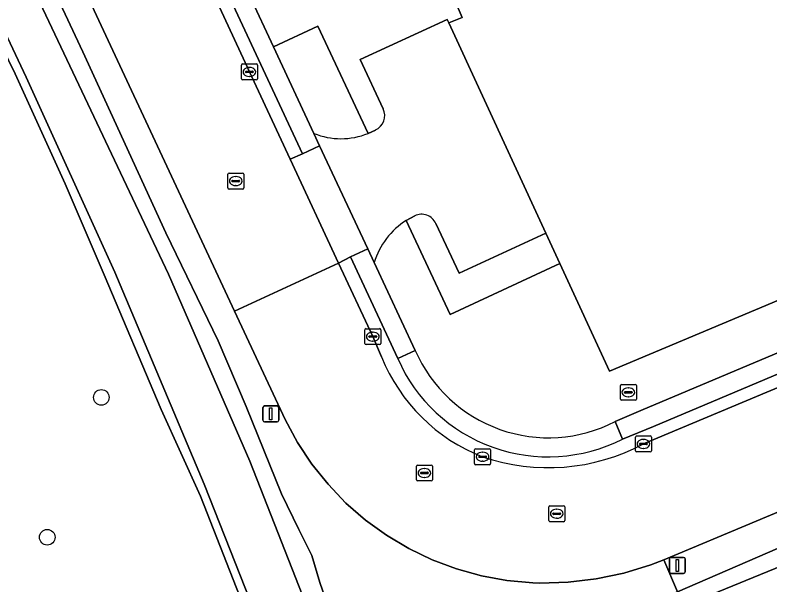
# Model space of a CAD drawing. Extents: x 161385 to 162589, y 388479 to 389756.
# Drawn here: x 162011.04 to 162058.4, y 388793.68 to 388829.42 of the extents above; entities that cross this region are included whole.
import ezdxf

# ---------------------------------------------------------------- set-up
doc = ezdxf.new("R2010")
doc.units = 0
for name, color, linetype in [('IMGEO_Berm_groen', 7, 'Continuous'), ('IMGEO_Boom', 7, 'Continuous'), ('IMGEO_Groenvoorziening', 7, 'Continuous'), ('IMGEO_Kolk', 7, 'Continuous'), ('IMGEO_Lichtmast', 7, 'Continuous'), ('IMGEO_Oever', 7, 'Continuous'), ('IMGEO_Pand', 7, 'Continuous'), ('IMGEO_Rijbaan_lokaal_gesloten', 7, 'Continuous'), ('IMGEO_Rijbaan_lokaal_open', 7, 'Continuous'), ('IMGEO_Rioolput', 7, 'Continuous'), ('IMGEO_Voetpad_open', 7, 'Continuous'), ('IMGEO_Waterloop', 7, 'Continuous')]:
    doc.layers.add(name, color=color, linetype=linetype)

msp = doc.modelspace()

# ---------------------------------------------------------------- linework, layer by layer
at = {"layer": 'IMGEO_Berm_groen'}
for points in [[(162041.903, 388793.961), (162040.302, 388794.252), (162038.733, 388794.686), (162037.209, 388795.257), (162035.743, 388795.963), (162034.345, 388796.797), (162033.028, 388797.752), (162031.8, 388798.821), (162030.674, 388799.995), (162029.657, 388801.266), (162028.757, 388802.622), (162027.982, 388804.053), (162024.808, 388810.847), (162000, 388863.953)], [(162009.725, 388838.945), (162015.291, 388827.115), (162020.5, 388815.762), (162023.778, 388808.988), (162025.54, 388804.875), (162027.758, 388799.399), (162028.838, 388797.164), (162029.666, 388795.525), (162030.158, 388793.825), (162032.667, 388786.648), (162032.683, 388786.632), (162033.268, 388786.062), (162034.299, 388786.108), (162052.609, 388793.254), (162051.757, 388795.247), (162050.936, 388794.936), (162049.238, 388794.418), (162047.501, 388794.055), (162045.738, 388793.848), (162043.963, 388793.799), (162043.524, 388793.814), (162041.903, 388793.961)], [(161989.146, 388829.656), (161993.317, 388820.254), (161997.79, 388810.104), (162001.653, 388801.102), (162006.065, 388790.532), (162009.617, 388782.016), (162014.401, 388770.341), (162016.679, 388764.539), (162017.429, 388762.617), (162033.511, 388770.921), (162030.905, 388777.652), (162027.57, 388786.707), (162025.754, 388791.4), (162022.661, 388799.255), (162020.204, 388804.684), (162016.627, 388813.127), (162014.173, 388818.833), (162011.047, 388825.738), (162008.1, 388831.768)], [(162091.936, 388820.838), (162051.101, 388803.612), (162049.152, 388802.833)], [(162050.467, 388802.522), (162066.195, 388809.127), (162083.964, 388816.605), (162092.793, 388820.3)], [(162035.05, 388807.877), (162032.075, 388814.25), (162031.329, 388813.873), (162033.483, 388809.254), (162034.033, 388807.986)]]:
    msp.add_lwpolyline(points, dxfattribs=at)
for points in [[(162011.813, 388857.716), (162011.069, 388857.378), (162017.391, 388843.863), (162025.739, 388825.856), (162028.29, 388820.387), (162029.065, 388820.712)], [(162069.544, 388800.58), (162069.823, 388800.704), (162069.13, 388802.525), (162051.757, 388795.247), (162052.609, 388793.254)]]:
    msp.add_lwpolyline(points, close=True, dxfattribs=at)
for centre, radius, start, end in [((162044.479, 388812.212), 11.269, 202.0242, 248.6122), ((162044.489, 388812.031), 10.313, 203.756, 296.8818), ((162044.489, 388813.812), 12.775, 251.1913, 297.9028)]:
    msp.add_arc(centre, radius, start, end, dxfattribs=at)
at = {"layer": 'IMGEO_Boom'}
for centre in [(162016.446, 388805.445), (162013.051, 388796.672)]:
    msp.add_circle(centre, 0.489, dxfattribs=at)
at = {"layer": 'IMGEO_Groenvoorziening'}
for points in [[(162033.185, 388822.003), (162030.042, 388828.735), (162027.252, 388827.432), (162029.781, 388822.005)], [(162093.508, 388826.06), (162048.347, 388807.09), (162045.228, 388813.835), (162038.345, 388810.652), (162035.583, 388816.547)], [(162048.684, 388803.926), (162050.304, 388804.628), (162091.45, 388821.953)], [(162033.57, 388813.895), (162036.151, 388808.384)]]:
    msp.add_lwpolyline(points, dxfattribs=at)
for centre, radius, start, end in [((162031.485, 388826.174), 4.504, 247.7611, 292.1716), ((162038.126, 388812.527), 4.757, 122.3147, 163.2846), ((162044.507, 388812.03), 9.117, 203.5706, 297.2683)]:
    msp.add_arc(centre, radius, start, end, dxfattribs=at)
at = {"layer": 'IMGEO_Kolk'}
for p, q in [((162025.238, 388825.431), (162025.238, 388826.283)), ((162025.313, 388826.357), (162026.165, 388826.357)), ((162025.726, 388826.137), (162025.751, 388826.137)), ((162026.239, 388826.283), (162026.239, 388825.431)), ((162025.497, 388825.851), (162025.497, 388825.863)), ((162025.935, 388825.814), (162025.537, 388825.814)), ((162025.54, 388825.9), (162025.938, 388825.9)), ((162025.749, 388825.577), (162025.724, 388825.577)), ((162025.981, 388825.863), (162025.981, 388825.851)), ((162026.165, 388825.357), (162025.313, 388825.357)), ((162032.983, 388808.829), (162032.983, 388809.681)), ((162033.058, 388809.755), (162033.91, 388809.755)), ((162033.471, 388809.535), (162033.496, 388809.535)), ((162033.984, 388809.681), (162033.984, 388808.829)), ((162033.242, 388809.249), (162033.242, 388809.261)), ((162033.68, 388809.212), (162033.282, 388809.212)), ((162033.285, 388809.298), (162033.683, 388809.298)), ((162033.494, 388808.975), (162033.469, 388808.975)), ((162033.726, 388809.261), (162033.726, 388809.249)), ((162033.91, 388808.755), (162033.058, 388808.755)), ((162049.965, 388802.098), (162049.965, 388802.95)), ((162050.04, 388803.024), (162050.892, 388803.024)), ((162050.453, 388802.804), (162050.478, 388802.804)), ((162050.966, 388802.95), (162050.966, 388802.098)), ((162050.224, 388802.518), (162050.224, 388802.53)), ((162050.662, 388802.481), (162050.264, 388802.481)), ((162050.267, 388802.567), (162050.665, 388802.567)), ((162050.708, 388802.53), (162050.708, 388802.518)), ((162039.869, 388801.294), (162039.869, 388802.146)), ((162039.944, 388802.22), (162040.796, 388802.22)), ((162040.357, 388802), (162040.382, 388802)), ((162040.87, 388802.146), (162040.87, 388801.294)), ((162050.892, 388802.024), (162050.04, 388802.024)), ((162050.476, 388802.244), (162050.451, 388802.244)), ((162040.128, 388801.714), (162040.128, 388801.726)), ((162040.566, 388801.677), (162040.168, 388801.677)), ((162040.171, 388801.763), (162040.569, 388801.763)), ((162040.38, 388801.44), (162040.355, 388801.44)), ((162040.612, 388801.726), (162040.612, 388801.714)), ((162040.796, 388801.22), (162039.944, 388801.22))]:
    msp.add_line(p, q, dxfattribs=at)
for points in [[(162025.238, 388825.431), (162025.238, 388826.283)], [(162025.313, 388826.357), (162026.165, 388826.357)], [(162026.239, 388826.283), (162026.239, 388825.431)], [(162026.165, 388825.357), (162025.313, 388825.357)], [(162032.983, 388808.829), (162032.983, 388809.681)], [(162033.058, 388809.755), (162033.91, 388809.755)], [(162033.984, 388809.681), (162033.984, 388808.829)], [(162033.91, 388808.755), (162033.058, 388808.755)], [(162049.965, 388802.098), (162049.965, 388802.95)], [(162050.04, 388803.024), (162050.892, 388803.024)], [(162050.966, 388802.95), (162050.966, 388802.098)], [(162039.869, 388801.294), (162039.869, 388802.146)], [(162039.944, 388802.22), (162040.796, 388802.22)], [(162040.87, 388802.146), (162040.87, 388801.294)], [(162050.892, 388802.024), (162050.04, 388802.024)], [(162040.796, 388801.22), (162039.944, 388801.22)]]:
    msp.add_lwpolyline(points, dxfattribs=at)
for centre, radius, start, end in [((162025.315, 388826.281), 0.0765, 91.552, 178.448), ((162025.315, 388826.281), 0.0765, 91.552, 178.448), ((162026.163, 388826.281), 0.0765, 1.552, 88.448), ((162026.163, 388826.281), 0.0765, 1.552, 88.448), ((162025.537, 388825.86), 0.0403, 85.8775, 175.7526), ((162025.534, 388825.85), 0.0366, 178.938, 274.7102), ((162025.938, 388825.857), 0.043, 264.8664, 352.4533), ((162025.942, 388825.862), 0.0386, 1.7309, 96.639), ((162025.315, 388825.433), 0.0765, 181.552, 268.448), ((162025.315, 388825.433), 0.0765, 181.552, 268.448), ((162026.163, 388825.433), 0.0765, 271.552, 358.448), ((162026.163, 388825.433), 0.0765, 271.552, 358.448), ((162033.06, 388809.679), 0.0765, 91.552, 178.448), ((162033.06, 388809.679), 0.0765, 91.552, 178.448), ((162033.908, 388809.679), 0.0765, 1.552, 88.448), ((162033.908, 388809.679), 0.0765, 1.552, 88.448), ((162033.282, 388809.258), 0.0403, 85.8775, 175.7526), ((162033.279, 388809.248), 0.0366, 178.938, 274.7102), ((162033.683, 388809.255), 0.043, 264.8664, 352.4533), ((162033.687, 388809.26), 0.0386, 1.7309, 96.639), ((162033.06, 388808.831), 0.0765, 181.552, 268.448), ((162033.06, 388808.831), 0.0765, 181.552, 268.448), ((162033.908, 388808.831), 0.0765, 271.552, 358.448), ((162033.908, 388808.831), 0.0765, 271.552, 358.448), ((162050.042, 388802.948), 0.0765, 91.552, 178.448), ((162050.042, 388802.948), 0.0765, 91.552, 178.448), ((162050.89, 388802.948), 0.0765, 1.552, 88.448), ((162050.89, 388802.948), 0.0765, 1.552, 88.448), ((162050.264, 388802.527), 0.0403, 85.8775, 175.7526), ((162050.261, 388802.517), 0.0366, 178.938, 274.7102), ((162050.665, 388802.524), 0.043, 264.8664, 352.4533), ((162050.669, 388802.529), 0.0386, 1.7309, 96.639), ((162039.946, 388802.144), 0.0765, 91.552, 178.448), ((162039.946, 388802.144), 0.0765, 91.552, 178.448), ((162040.794, 388802.144), 0.0765, 1.552, 88.448), ((162040.794, 388802.144), 0.0765, 1.552, 88.448), ((162050.042, 388802.1), 0.0765, 181.552, 268.448), ((162050.042, 388802.1), 0.0765, 181.552, 268.448), ((162050.89, 388802.1), 0.0765, 271.552, 358.448), ((162050.89, 388802.1), 0.0765, 271.552, 358.448), ((162040.168, 388801.723), 0.0403, 85.8775, 175.7526), ((162040.165, 388801.713), 0.0366, 178.938, 274.7102), ((162040.569, 388801.72), 0.043, 264.8664, 352.4533), ((162040.573, 388801.725), 0.0386, 1.7309, 96.639), ((162039.946, 388801.296), 0.0765, 181.552, 268.448), ((162039.946, 388801.296), 0.0765, 181.552, 268.448), ((162040.794, 388801.296), 0.0765, 271.552, 358.448), ((162040.794, 388801.296), 0.0765, 271.552, 358.448)]:
    msp.add_arc(centre, radius, start, end, dxfattribs=at)
for centre, major_axis, ratio, start_param, end_param in [((162025.725, 388825.857), (-0.387, 0.002), 0.722429, 4.712389, 7.853982), ((162025.75, 388825.857), (-0.39, 0.002), 0.717154, 1.570796, 4.712389), ((162033.47, 388809.255), (-0.387, 0.002), 0.722429, 4.712389, 7.853982), ((162033.495, 388809.255), (-0.39, 0.002), 0.717154, 1.570796, 4.712389), ((162050.452, 388802.524), (-0.387, 0.002), 0.722429, 4.712389, 7.853982), ((162050.477, 388802.524), (-0.39, 0.002), 0.717154, 1.570796, 4.712389), ((162040.356, 388801.72), (-0.387, 0.002), 0.722429, 4.712389, 7.853982), ((162040.381, 388801.72), (-0.39, 0.002), 0.717154, 1.570796, 4.712389)]:
    msp.add_ellipse(centre, major_axis=major_axis, ratio=ratio, start_param=start_param, end_param=end_param, dxfattribs=at)
at = {"layer": 'IMGEO_Lichtmast'}
for p, q in [((162026.587, 388804.006), (162026.587, 388804.806)), ((162026.587, 388804.806), (162026.587, 388804.006)), ((162026.687, 388804.906), (162027.477, 388804.906)), ((162027.477, 388804.906), (162026.687, 388804.906)), ((162027.577, 388804.806), (162027.577, 388804.006)), ((162027.577, 388804.006), (162027.577, 388804.806)), ((162027.477, 388803.906), (162026.687, 388803.906)), ((162026.687, 388803.906), (162027.477, 388803.906)), ((162052.099, 388794.51), (162052.099, 388795.31)), ((162052.099, 388795.31), (162052.099, 388794.51)), ((162052.199, 388795.41), (162052.989, 388795.41)), ((162052.989, 388795.41), (162052.199, 388795.41)), ((162053.089, 388795.31), (162053.089, 388794.51)), ((162053.089, 388794.51), (162053.089, 388795.31)), ((162052.989, 388794.41), (162052.199, 388794.41)), ((162052.199, 388794.41), (162052.989, 388794.41))]:
    msp.add_line(p, q, dxfattribs=at)
for points in [[(162027.007, 388804.781), (162027.157, 388804.781), (162027.157, 388804.031), (162027.007, 388804.031), (162027.007, 388804.781)], [(162052.519, 388795.285), (162052.669, 388795.285), (162052.669, 388794.535), (162052.519, 388794.535), (162052.519, 388795.285)]]:
    msp.add_lwpolyline(points, dxfattribs=at)
for centre, start, end in [((162026.687, 388804.806), 90, 180), ((162026.687, 388804.806), 90, 180), ((162027.477, 388804.806), 0, 90), ((162027.477, 388804.806), 360, 90), ((162026.687, 388804.006), 180, 270), ((162026.687, 388804.006), 180, 270), ((162027.477, 388804.006), 270, 0), ((162027.477, 388804.006), 270, 0), ((162052.199, 388795.31), 90, 180), ((162052.199, 388795.31), 90, 180), ((162052.989, 388795.31), 0, 90), ((162052.989, 388795.31), 360, 90), ((162052.199, 388794.51), 180, 270), ((162052.199, 388794.51), 180, 270), ((162052.989, 388794.51), 270, 0), ((162052.989, 388794.51), 270, 0)]:
    msp.add_arc(centre, 0.1, start, end, dxfattribs=at)
at = {"layer": 'IMGEO_Oever'}
for points in [[(162057.6, 388706.607), (162048.463, 388732.272), (162043.653, 388745.629), (162037.763, 388760.637), (162034.255, 388770.348), (162029.937, 388781.916), (162028.763, 388785.061), (162028.09, 388786.865), (162022.898, 388799.997), (162017.299, 388813.29), (162011.729, 388825.521), (161997.026, 388856.73), (161992.962, 388865.623), (161985.653, 388880.171), (161979.241, 388892.222), (161973.46, 388903.38), (161965.825, 388917.051), (161959.219, 388929.478), (161955.4, 388937.311), (161945.813, 388954.71), (161943.053, 388960.238), (161942.447, 388962.063), (161941.837, 388963.119), (161941.224, 388963.683)], [(162012.581, 388830.206), (162020.661, 388813.167), (162025.766, 388801.441), (162030.622, 388789.084), (162031.783, 388786.333), (162032.16, 388785.176), (162032.539, 388784.726), (162033.295, 388784.47), (162033.439, 388784.514), (162033.448, 388784.517), (162032.683, 388786.632), (162032.667, 388786.648), (162030.158, 388793.825), (162029.666, 388795.525), (162028.838, 388797.164), (162027.758, 388799.399), (162025.54, 388804.875), (162023.778, 388808.988), (162020.5, 388815.762), (162015.291, 388827.115), (162009.725, 388838.945)], [(162008.1, 388831.768), (162011.047, 388825.738), (162014.173, 388818.833), (162016.627, 388813.127), (162020.204, 388804.684), (162022.661, 388799.255), (162025.754, 388791.4), (162027.57, 388786.707), (162030.905, 388777.652), (162033.511, 388770.921), (162036.772, 388762.081), (162042.305, 388747.901), (162045.648, 388738.727), (162048.683, 388730.127), (162052.41, 388719.708)]]:
    msp.add_lwpolyline(points, dxfattribs=at)
msp.add_lwpolyline([(162069.817, 388799.258), (162069.286, 388800.465), (162069.544, 388800.58), (162052.609, 388793.254), (162034.299, 388786.108), (162034.727, 388784.889)], close=True, dxfattribs=at)
at = {"layer": 'IMGEO_Pand'}
msp.add_lwpolyline([(162096.812, 388887.735), (162081.552, 388882.482), (162023.417, 388862.083), (162022.89, 388863.239), (162023.258, 388863.399), (162023.087, 388863.771), (162015.754, 388860.392), (162020.642, 388849.809), (162021.451, 388850.176), (162025.587, 388841.238), (162025.64, 388841.124), (162024.832, 388840.744), (162027.227, 388835.569), (162028.853, 388832.057), (162036.403, 388835.564), (162039.082, 388829.266), (162038.244, 388828.934), (162044.342, 388815.75), (162045.228, 388813.835), (162048.347, 388807.09), (162093.508, 388826.06)], dxfattribs=at)
at = {"layer": 'IMGEO_Rijbaan_lokaal_gesloten'}
for points in [[(162000, 388863.953), (162024.808, 388810.847), (162031.329, 388813.873), (162028.29, 388820.387), (162025.739, 388825.856), (162017.391, 388843.863)], [(162092.793, 388820.3), (162083.964, 388816.605), (162066.195, 388809.127), (162050.467, 388802.522)], [(162034.033, 388807.986), (162033.483, 388809.254), (162031.329, 388813.873), (162024.808, 388810.847), (162027.982, 388804.053), (162028.757, 388802.622), (162029.657, 388801.266), (162030.674, 388799.995), (162031.8, 388798.821), (162033.028, 388797.752), (162034.345, 388796.797), (162035.743, 388795.963), (162037.209, 388795.257), (162038.733, 388794.686), (162040.302, 388794.252), (162041.903, 388793.961), (162043.524, 388793.814), (162043.963, 388793.799), (162045.738, 388793.848), (162047.501, 388794.055), (162049.238, 388794.418), (162050.936, 388794.936), (162051.757, 388795.247), (162069.13, 388802.525)]]:
    msp.add_lwpolyline(points, dxfattribs=at)
for centre, radius, start, end in [((162044.479, 388812.212), 11.269, 202.0242, 248.6122), ((162044.489, 388813.812), 12.775, 251.1913, 297.9028)]:
    msp.add_arc(centre, radius, start, end, dxfattribs=at)
at = {"layer": 'IMGEO_Rijbaan_lokaal_open'}
for points in [[(162037.444, 388816.356), (162038.905, 388813.236), (162044.342, 388815.75), (162038.244, 388828.934), (162038.151, 388829.138), (162032.692, 388826.647), (162034.138, 388823.544)], [(162033.654, 388822.215), (162033.185, 388822.003)], [(162029.781, 388822.005), (162030.141, 388821.232), (162033.165, 388814.759), (162033.57, 388813.895)], [(162035.583, 388816.547), (162036.115, 388816.837)]]:
    msp.add_lwpolyline(points, dxfattribs=at)
for centre, radius, start, end in [((162033.231, 388823.122), 1, 295.0087, 24.9697), ((162031.485, 388826.174), 4.504, 247.7611, 292.1716), ((162038.126, 388812.527), 4.757, 122.3147, 163.2846), ((162036.539, 388815.933), 0.999, 25.0759, 115.1311)]:
    msp.add_arc(centre, radius, start, end, dxfattribs=at)
at = {"layer": 'IMGEO_Rioolput'}
for p, q in [((162024.385, 388818.586), (162024.385, 388819.438)), ((162024.46, 388819.512), (162025.312, 388819.512)), ((162025.386, 388819.438), (162025.386, 388818.586)), ((162024.644, 388819.006), (162024.644, 388819.018)), ((162025.082, 388818.969), (162024.684, 388818.969)), ((162024.687, 388819.055), (162025.085, 388819.055)), ((162024.873, 388819.292), (162024.898, 388819.292)), ((162025.128, 388819.018), (162025.128, 388819.006)), ((162025.312, 388818.512), (162024.46, 388818.512)), ((162024.896, 388818.732), (162024.871, 388818.732)), ((162049.021, 388805.335), (162049.021, 388806.187)), ((162049.096, 388806.261), (162049.948, 388806.261)), ((162050.022, 388806.187), (162050.022, 388805.335)), ((162049.28, 388805.755), (162049.28, 388805.767)), ((162049.718, 388805.718), (162049.32, 388805.718)), ((162049.323, 388805.804), (162049.721, 388805.804)), ((162049.509, 388806.041), (162049.534, 388806.041)), ((162049.764, 388805.767), (162049.764, 388805.755)), ((162049.948, 388805.261), (162049.096, 388805.261)), ((162049.532, 388805.481), (162049.507, 388805.481)), ((162036.221, 388800.278), (162036.221, 388801.13)), ((162036.296, 388801.204), (162037.148, 388801.204)), ((162036.709, 388800.984), (162036.734, 388800.984)), ((162037.222, 388801.13), (162037.222, 388800.278)), ((162036.48, 388800.698), (162036.48, 388800.71)), ((162036.918, 388800.661), (162036.52, 388800.661)), ((162036.523, 388800.747), (162036.921, 388800.747)), ((162036.732, 388800.424), (162036.707, 388800.424)), ((162036.964, 388800.71), (162036.964, 388800.698)), ((162037.148, 388800.204), (162036.296, 388800.204)), ((162044.528, 388797.724), (162044.528, 388798.576)), ((162044.603, 388798.65), (162045.455, 388798.65)), ((162045.529, 388798.576), (162045.529, 388797.724)), ((162044.787, 388798.144), (162044.787, 388798.156)), ((162045.225, 388798.107), (162044.827, 388798.107)), ((162044.83, 388798.193), (162045.228, 388798.193)), ((162045.016, 388798.43), (162045.041, 388798.43)), ((162045.271, 388798.156), (162045.271, 388798.144)), ((162045.455, 388797.65), (162044.603, 388797.65)), ((162045.039, 388797.87), (162045.014, 388797.87))]:
    msp.add_line(p, q, dxfattribs=at)
for points in [[(162024.385, 388818.586), (162024.385, 388819.438)], [(162024.46, 388819.512), (162025.312, 388819.512)], [(162025.386, 388819.438), (162025.386, 388818.586)], [(162025.312, 388818.512), (162024.46, 388818.512)], [(162049.021, 388805.335), (162049.021, 388806.187)], [(162049.096, 388806.261), (162049.948, 388806.261)], [(162050.022, 388806.187), (162050.022, 388805.335)], [(162049.948, 388805.261), (162049.096, 388805.261)], [(162036.221, 388800.278), (162036.221, 388801.13)], [(162036.296, 388801.204), (162037.148, 388801.204)], [(162037.222, 388801.13), (162037.222, 388800.278)], [(162037.148, 388800.204), (162036.296, 388800.204)], [(162044.528, 388797.724), (162044.528, 388798.576)], [(162044.603, 388798.65), (162045.455, 388798.65)], [(162045.529, 388798.576), (162045.529, 388797.724)], [(162045.455, 388797.65), (162044.603, 388797.65)]]:
    msp.add_lwpolyline(points, dxfattribs=at)
for centre, radius, start, end in [((162024.462, 388819.436), 0.0765, 91.552, 178.448), ((162024.462, 388819.436), 0.0765, 91.552, 178.448), ((162025.31, 388819.436), 0.0765, 1.552, 88.448), ((162025.31, 388819.436), 0.0765, 1.552, 88.448), ((162024.684, 388819.015), 0.0403, 85.8775, 175.7526), ((162024.681, 388819.005), 0.0366, 178.938, 274.7102), ((162025.085, 388819.012), 0.043, 264.8664, 352.4533), ((162025.089, 388819.017), 0.0386, 1.7309, 96.639), ((162024.462, 388818.588), 0.0765, 181.552, 268.448), ((162024.462, 388818.588), 0.0765, 181.552, 268.448), ((162025.31, 388818.588), 0.0765, 271.552, 358.448), ((162025.31, 388818.588), 0.0765, 271.552, 358.448), ((162049.098, 388806.185), 0.0765, 91.552, 178.448), ((162049.098, 388806.185), 0.0765, 91.552, 178.448), ((162049.946, 388806.185), 0.0765, 1.552, 88.448), ((162049.946, 388806.185), 0.0765, 1.552, 88.448), ((162049.32, 388805.764), 0.0403, 85.8775, 175.7526), ((162049.317, 388805.754), 0.0366, 178.938, 274.7102), ((162049.721, 388805.761), 0.043, 264.8664, 352.4533), ((162049.725, 388805.766), 0.0386, 1.7309, 96.639), ((162049.098, 388805.337), 0.0765, 181.552, 268.448), ((162049.098, 388805.337), 0.0765, 181.552, 268.448), ((162049.946, 388805.337), 0.0765, 271.552, 358.448), ((162049.946, 388805.337), 0.0765, 271.552, 358.448), ((162036.298, 388801.128), 0.0765, 91.552, 178.448), ((162036.298, 388801.128), 0.0765, 91.552, 178.448), ((162037.146, 388801.128), 0.0765, 1.552, 88.448), ((162037.146, 388801.128), 0.0765, 1.552, 88.448), ((162036.52, 388800.707), 0.0403, 85.8775, 175.7526), ((162036.517, 388800.697), 0.0366, 178.938, 274.7102), ((162036.921, 388800.704), 0.043, 264.8664, 352.4533), ((162036.925, 388800.709), 0.0386, 1.7309, 96.639), ((162036.298, 388800.28), 0.0765, 181.552, 268.448), ((162036.298, 388800.28), 0.0765, 181.552, 268.448), ((162037.146, 388800.28), 0.0765, 271.552, 358.448), ((162037.146, 388800.28), 0.0765, 271.552, 358.448), ((162044.605, 388798.574), 0.0765, 91.552, 178.448), ((162044.605, 388798.574), 0.0765, 91.552, 178.448), ((162045.453, 388798.574), 0.0765, 1.552, 88.448), ((162045.453, 388798.574), 0.0765, 1.552, 88.448), ((162044.827, 388798.153), 0.0403, 85.8775, 175.7526), ((162044.824, 388798.143), 0.0366, 178.938, 274.7102), ((162045.228, 388798.15), 0.043, 264.8664, 352.4533), ((162045.232, 388798.155), 0.0386, 1.7309, 96.639), ((162044.605, 388797.726), 0.0765, 181.552, 268.448), ((162044.605, 388797.726), 0.0765, 181.552, 268.448), ((162045.453, 388797.726), 0.0765, 271.552, 358.448), ((162045.453, 388797.726), 0.0765, 271.552, 358.448)]:
    msp.add_arc(centre, radius, start, end, dxfattribs=at)
for centre, major_axis, ratio, start_param, end_param in [((162024.872, 388819.012), (-0.387, 0.002), 0.722429, 4.712389, 7.853982), ((162024.897, 388819.012), (-0.39, 0.002), 0.717154, 1.570796, 4.712389), ((162049.508, 388805.761), (-0.387, 0.002), 0.722429, 4.712389, 7.853982), ((162049.533, 388805.761), (-0.39, 0.002), 0.717154, 1.570796, 4.712389), ((162036.708, 388800.704), (-0.387, 0.002), 0.722429, 4.712389, 7.853982), ((162036.733, 388800.704), (-0.39, 0.002), 0.717154, 1.570796, 4.712389), ((162045.015, 388798.15), (-0.387, 0.002), 0.722429, 4.712389, 7.853982), ((162045.04, 388798.15), (-0.39, 0.002), 0.717154, 1.570796, 4.712389)]:
    msp.add_ellipse(centre, major_axis=major_axis, ratio=ratio, start_param=start_param, end_param=end_param, dxfattribs=at)
at = {"layer": 'IMGEO_Voetpad_open'}
for points in [[(162025.764, 388830.627), (162012.911, 388858.215), (162011.813, 388857.716), (162029.065, 388820.712), (162030.141, 388821.232), (162029.781, 388822.005), (162027.252, 388827.432)], [(162031.329, 388813.873), (162032.075, 388814.25), (162033.165, 388814.759), (162030.141, 388821.232), (162029.065, 388820.712), (162028.29, 388820.387)], [(162033.165, 388814.759), (162032.075, 388814.25), (162035.05, 388807.877), (162036.151, 388808.384), (162033.57, 388813.895)]]:
    msp.add_lwpolyline(points, close=True, dxfattribs=at)
for points in [[(162034.138, 388823.544), (162032.692, 388826.647), (162038.151, 388829.138), (162038.244, 388828.934), (162039.082, 388829.266), (162036.403, 388835.564), (162028.853, 388832.057), (162028.555, 388831.919), (162025.764, 388830.627), (162027.252, 388827.432), (162030.042, 388828.735), (162033.185, 388822.003), (162033.654, 388822.215)], [(162091.45, 388821.953), (162050.304, 388804.628), (162048.684, 388803.926), (162049.152, 388802.833), (162051.101, 388803.612), (162091.936, 388820.838)], [(162036.115, 388816.837), (162035.583, 388816.547), (162038.345, 388810.652), (162045.228, 388813.835), (162044.342, 388815.75), (162038.905, 388813.236), (162037.444, 388816.356)], [(162036.151, 388808.384), (162035.05, 388807.877)], [(162049.152, 388802.833), (162048.684, 388803.926)]]:
    msp.add_lwpolyline(points, dxfattribs=at)
for centre, radius, start, end in [((162033.231, 388823.122), 1, 295.0087, 24.9697), ((162036.539, 388815.933), 0.999, 25.0759, 115.1311), ((162044.507, 388812.03), 9.117, 203.5706, 297.2683), ((162044.489, 388812.031), 10.313, 203.756, 296.8818)]:
    msp.add_arc(centre, radius, start, end, dxfattribs=at)
at = {"layer": 'IMGEO_Waterloop'}
msp.add_lwpolyline([(161997.026, 388856.73), (162011.729, 388825.521), (162017.299, 388813.29), (162022.898, 388799.997), (162028.09, 388786.865), (162028.763, 388785.061), (162029.937, 388781.916), (162033.052, 388782.98), (162033.881, 388783.291), (162033.439, 388784.514), (162033.295, 388784.47), (162032.539, 388784.726), (162032.16, 388785.176), (162031.783, 388786.333), (162030.622, 388789.084), (162025.766, 388801.441), (162020.661, 388813.167), (162012.581, 388830.206)], dxfattribs=at)
msp.add_lwpolyline([(162070.625, 388796.045), (162070.443, 388796.555), (162070.892, 388796.816), (162070.117, 388798.576), (162069.817, 388799.258), (162034.727, 388784.889), (162035.54, 388782.571), (162035.905, 388781.533)], close=True, dxfattribs=at)

doc.saveas('drawing.dxf')
